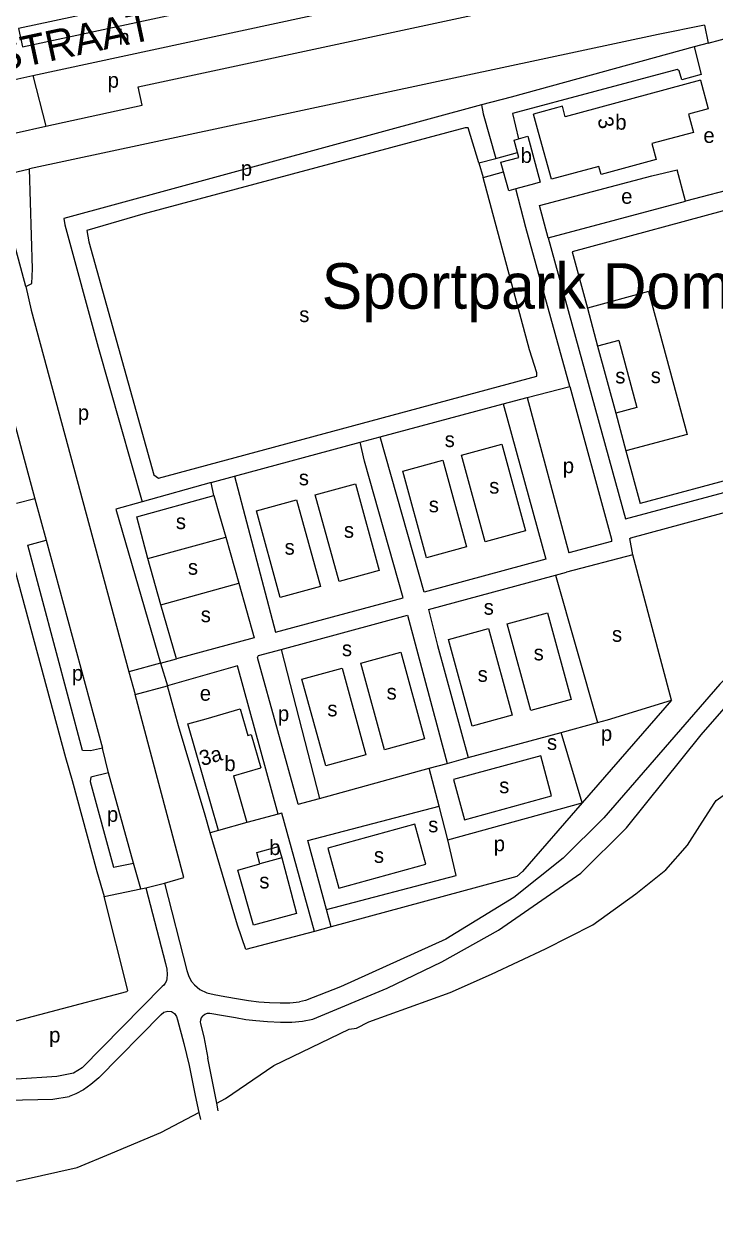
# Model space of a CAD drawing. Extents: x 159045 to 160918, y 380454 to 382516.
# Drawn here: x 159309.1 to 159491.2, y 380457.8 to 380775.4 of the extents above; entities that cross this region are included whole.
import ezdxf

# ---------------------------------------------------------------- set-up
doc = ezdxf.new("R2010")
doc.units = 0
for name, color, linetype in [('BLT_Basislijn', 7, 'Continuous'), ('BLT_Bebouwing', 7, 'Continuous'), ('BLT_Centroide', 7, 'Continuous'), ('BLT_Huisnummer', 7, 'Continuous'), ('BLT_Sport_parknaam', 7, 'Continuous'), ('BLT_Straatnaam_hoofdweg', 7, 'Continuous')]:
    doc.layers.add(name, color=color, linetype=linetype)

msp = doc.modelspace()

# ---------------------------------------------------------------- linework, layer by layer
at = {"layer": 'BLT_Basislijn'}
for p, q in [((159308.66, 380769.44), (159488.26, 380808.02)), ((159311.37, 380761.83), (159484.48, 380799.15)), ((159488.39, 380775.13), (159489.42, 380770.35)), ((159489.42, 380770.35), (159495.85, 380772.08)), ((159489.42, 380770.35), (159485.74, 380769.36)), ((159303.5, 380760.13), (159311.37, 380761.83)), ((159311.37, 380761.83), (159314.84, 380748.45)), ((159306.98, 380746.73), (159314.84, 380748.45)), ((159428.97, 380738.85), (159433.4, 380739.95)), ((159433.4, 380739.95), (159439.12, 380741.57)), ((159428.97, 380738.85), (159430.1, 380734.95)), ((159430.1, 380734.95), (159435.45, 380736.45)), ((159483.43, 380728.68), (159481.24, 380737)), ((159519.94, 380738.32), (159483.43, 380728.68)), ((159447.21, 380719.04), (159444.97, 380727.54)), ((159501.97, 380728.46), (159453.57, 380715.41)), ((159453.57, 380715.41), (159457.58, 380700.53)), ((159473.68, 380704.87), (159457.58, 380700.53)), ((159473.68, 380704.87), (159483.82, 380667.22)), ((159457.58, 380700.53), (159460.27, 380690.54)), ((159465.84, 380692.04), (159460.27, 380690.54)), ((159465.84, 380692.04), (159470.62, 380674.31)), ((159460.27, 380690.54), (159465.05, 380672.81)), ((159302.11, 380686.53), (159311.93, 380650.3)), ((159441.68, 380676.99), (159452.9, 380679.9)), ((159435.39, 380675.31), (159441.68, 380676.99)), ((159441.68, 380676.99), (159452.68, 380635.99)), ((159402.95, 380666.6), (159435.39, 380675.31)), ((159435.39, 380675.31), (159446.61, 380634.35)), ((159470.62, 380674.31), (159465.05, 380672.81)), ((159465.05, 380672.81), (159467.73, 380662.88)), ((159397.67, 380665.17), (159402.95, 380666.6)), ((159414.55, 380625.69), (159402.95, 380666.6)), ((159483.82, 380667.22), (159467.73, 380662.88)), ((159364.55, 380656.21), (159397.67, 380665.17)), ((159467.73, 380662.88), (159471.46, 380649.06)), ((159519.86, 380662.11), (159471.46, 380649.06)), ((159358.44, 380654.56), (159340.2, 380649.46)), ((159358.44, 380654.56), (159364.55, 380656.21)), ((159359.14, 380651.14), (159358.44, 380654.56)), ((159364.55, 380656.21), (159375.39, 380615.15)), ((159311.93, 380650.3), (159307.09, 380649.01)), ((159311.93, 380650.3), (159314.89, 380639.34)), ((159338.85, 380645.53), (159359.14, 380651.14)), ((159340.2, 380649.46), (159333.26, 380647.55)), ((159333.26, 380647.55), (159345.08, 380606.94)), ((159310.07, 380638.03), (159314.89, 380639.34)), ((159314.89, 380639.34), (159329.74, 380584.53)), ((159341.72, 380634.52), (159362.24, 380640.18)), ((159362.24, 380640.18), (159365.66, 380628)), ((159345.14, 380622.32), (159341.72, 380634.52)), ((159446.61, 380634.35), (159414.55, 380625.69)), ((159469.57, 380635.5), (159452.1, 380630.9)), ((159479.77, 380597.2), (159469.57, 380635.5)), ((159449.19, 380630.12), (159452.1, 380630.9)), ((159345.14, 380622.32), (159365.66, 380628)), ((159365.66, 380628), (159369.71, 380613.62)), ((159415.73, 380621.14), (159449.19, 380630.12)), ((159449.19, 380630.12), (159460.2, 380591.3)), ((159349.23, 380608.08), (159345.14, 380622.32)), ((159375.39, 380615.15), (159408.97, 380624.15)), ((159376.9, 380610.59), (159410.19, 380619.6)), ((159410.19, 380619.6), (159420.64, 380580.54)), ((159369.71, 380613.62), (159349.23, 380608.08)), ((159376.9, 380610.59), (159386.93, 380571.3)), ((159345.08, 380606.94), (159336.72, 380604.7)), ((159345.08, 380606.94), (159349.23, 380608.08)), ((159345.08, 380606.94), (159346.87, 380600.96)), ((159336.72, 380604.7), (159338.35, 380598.7)), ((159338.35, 380598.7), (159346.87, 380600.96)), ((159479.77, 380597.2), (159456.21, 380570.15)), ((159462.86, 380592.02), (159479.77, 380597.2)), ((159450.64, 380588.71), (159460.2, 380591.3)), ((159460.2, 380591.3), (159462.86, 380592.02)), ((159426.12, 380582.05), (159450.64, 380588.71)), ((159456.21, 380570.15), (159450.64, 380588.71)), ((159331.39, 380578.09), (159329.74, 380584.53)), ((159320.05, 380582.1), (159321.75, 380575.99)), ((159415.9, 380579.24), (159420.64, 380580.54)), ((159420.64, 380580.54), (159426.12, 380582.05)), ((159337.98, 380554.22), (159331.39, 380578.09)), ((159386.93, 380571.3), (159415.9, 380579.24)), ((159418.5, 380569.25), (159415.9, 380579.24)), ((159321.75, 380575.99), (159328.31, 380552.08)), ((159381.34, 380569.77), (159386.93, 380571.3)), ((159383.85, 380560.23), (159418.5, 380569.25)), ((159420.8, 380560.41), (159418.5, 380569.25)), ((159420.8, 380560.41), (159456.21, 380570.15)), ((159376.09, 380567.19), (159367.83, 380565)), ((159360.3, 380562.85), (159358.18, 380562.22)), ((159328.31, 380552.08), (159330.17, 380545.44)), ((159332.64, 380553.18), (159337.98, 380554.22)), ((159339.85, 380547.46), (159337.98, 380554.22)), ((159330.17, 380545.44), (159339.85, 380547.46)), ((159390.03, 380537.47), (159388.8, 380541.99)), ((159390.03, 380537.47), (159385.65, 380536.27))]:
    msp.add_line(p, q, dxfattribs=at)
for points in [[(159488.26, 380808.02), (159487.12, 380812.35), (159485.43, 380812.2), (159307.65, 380774.24), (159308.66, 380769.44)], [(159314.84, 380748.45), (159340.24, 380754.01), (159339.17, 380758.82), (159485.85, 380790.42)], [(159488.39, 380775.13), (159476.22, 380772.67), (159310.52, 380737.22)], [(159485.74, 380769.36), (159437.44, 380756.17), (159429.68, 380754.13)], [(159485.74, 380769.36), (159487.59, 380762.09), (159482.42, 380760.67)], [(159482.42, 380760.67), (159481.73, 380763.11), (159481.25, 380763.46), (159437.79, 380751.8), (159439.43, 380745.16)], [(159429.68, 380754.13), (159319.62, 380724.17), (159319.87, 380722.44), (159328.6, 380690.28), (159340.2, 380649.46)], [(159429.68, 380754.13), (159430.07, 380751.78), (159433.4, 380739.95)], [(159428.97, 380738.85), (159426.1, 380748.03), (159425.39, 380748.03), (159340.38, 380725.29), (159325.6, 380721.01), (159326.18, 380717.98), (159343.29, 380656.62), (159344.52, 380655.7), (159444.25, 380682.58), (159444.22, 380683.5), (159442.32, 380689.54), (159430.1, 380734.95)], [(159309.56, 380706.2), (159302.43, 380732.41), (159302.43, 380733.88), (159304.21, 380735.75), (159310.52, 380737.22)], [(159309.56, 380706.2), (159311.11, 380707.03), (159311.28, 380710.9), (159310.52, 380737.22)], [(159444.97, 380727.54), (159474.57, 380735.42), (159481.24, 380737)], [(159452.9, 380679.9), (159441.33, 380721.78), (159438.74, 380731.94)], [(159447.21, 380719.04), (159483.43, 380728.68)], [(159447.21, 380719.04), (159467.57, 380645.01), (159580.48, 380675.19), (159582.36, 380675.73), (159583.72, 380671.06)], [(159309.56, 380706.2), (159310.96, 380699.96), (159336.72, 380604.7)], [(159385.17, 380513.12), (159404.8, 380521.33), (159419.21, 380528.24), (159434.17, 380536.54), (159455.8, 380551.62), (159467.89, 380563.55), (159487.58, 380588.08), (159497.92, 380599.91), (159509.34, 380610.6), (159522.99, 380621.23), (159581.68, 380659.56), (159592.5, 380664.97), (159601.15, 380668.08), (159612.77, 380670.3), (159627.27, 380670.46), (159681.01, 380660.92), (159695.45, 380660.45), (159706.33, 380661.47), (159720.65, 380664.97), (159733.53, 380670.92), (159776.16, 380701.14)], [(159741.35, 380681.79), (159733.05, 380676.33), (159720.07, 380670.28), (159711.17, 380667.76), (159700.51, 380666.08), (159687.31, 380665.77), (159679.35, 380666.33), (159636.4, 380674.36), (159624, 380675.71), (159613.34, 380675.39), (159606.04, 380674.34), (159598.36, 380672.31), (159593.08, 380670.48), (159582.48, 380666.4), (159522.74, 380627.59), (159506.83, 380615.37), (159492.51, 380601.44), (159461.91, 380566.19), (159451.19, 380555.53), (159438.21, 380545.19), (159420.23, 380534.22), (159392.49, 380521.65), (159383.28, 380518.01), (159381.69, 380517.67)], [(159452.9, 380679.9), (159463.96, 380639.63), (159463.89, 380639), (159452.68, 380635.99)], [(159469.57, 380635.5), (159468.75, 380639.84), (159469, 380640), (159583.72, 380671.06)], [(159408.97, 380624.15), (159398.8, 380660.16), (159397.67, 380665.17)], [(159434.97, 380664.65), (159441.23, 380641.8), (159430.65, 380638.9), (159424.39, 380661.75), (159434.97, 380664.65)], [(159419.49, 380660.43), (159425.74, 380637.58), (159415.16, 380634.68), (159408.91, 380657.53), (159419.49, 380660.43)], [(159396.44, 380654.19), (159402.7, 380631.34), (159392.12, 380628.44), (159385.86, 380651.3), (159396.44, 380654.19)], [(159359.14, 380651.14), (159360.63, 380645.9), (159362.24, 380640.18)], [(159380.93, 380649.99), (159387.18, 380627.14), (159376.6, 380624.25), (159370.35, 380647.1), (159380.93, 380649.99)], [(159341.72, 380634.52), (159338.85, 380645.53)], [(159329.74, 380584.53), (159326.61, 380583.86), (159324.51, 380583.93), (159310.07, 380638.03)], [(159305.29, 380636.73), (159320.05, 380582.1)], [(159415.73, 380621.14), (159418.02, 380611.61), (159426.12, 380582.05)], [(159447.02, 380620.23), (159453.27, 380597.38), (159442.7, 380594.49), (159436.44, 380617.34), (159447.02, 380620.23)], [(159431.51, 380616.1), (159437.76, 380593.25), (159427.18, 380590.35), (159420.93, 380613.21), (159431.51, 380616.1)], [(159381.34, 380569.77), (159370.64, 380608.49), (159370.89, 380608.97), (159376.9, 380610.59)], [(159408.4, 380609.87), (159414.65, 380587.02), (159404.08, 380584.12), (159397.82, 380606.97), (159408.4, 380609.87)], [(159376.09, 380567.19), (159365.36, 380606.24), (159346.87, 380600.96)], [(159392.91, 380605.67), (159399.17, 380582.82), (159388.59, 380579.92), (159382.33, 380602.77), (159392.91, 380605.67)], [(159358.18, 380562.22), (159356.8, 380566.9), (159349.82, 380590.44), (159346.87, 380600.96)], [(159346.07, 380548.93), (159351.24, 380550.43), (159338.35, 380598.7)], [(159359.86, 380490.95), (159362.19, 380492.17), (159374.93, 380500.92), (159394.79, 380510.46), (159396.69, 380510.75), (159399.93, 380512.41), (159421.38, 380520.17), (159432.27, 380524.97), (159446.48, 380531.69), (159459.02, 380538), (159470.36, 380546.13), (159478.25, 380552.45), (159483.99, 380558.94), (159487.17, 380564.07), (159490.95, 380569.98), (159491.54, 380570.77), (159500, 380576.79), (159506.35, 380582.59)], [(159445.26, 380582.51), (159422.27, 380576.25), (159425.14, 380565.7), (159448.13, 380571.95), (159445.26, 380582.51)], [(159331.39, 380578.09), (159326.73, 380576.93), (159326.51, 380575.77), (159332.64, 380553.18)], [(159385.65, 380536.27), (159376.99, 380567.44), (159376.09, 380567.19)], [(159456.21, 380570.15), (159440.43, 380552.03), (159438.94, 380550.72), (159390.03, 380537.47)], [(159412.1, 380564.55), (159389.12, 380558.21), (159392.03, 380547.66), (159415.01, 380554), (159412.1, 380564.55)], [(159385.65, 380536.27), (159367.52, 380531.45), (159365.33, 380537.94), (159358.18, 380562.22)], [(159388.8, 380541.99), (159383.85, 380560.23)], [(159388.8, 380541.99), (159422.99, 380551.01), (159420.8, 380560.41)], [(159377.01, 380555.68), (159379.37, 380546.69), (159380.88, 380540.96), (159369.55, 380537.94), (159365.44, 380552.36), (159371.23, 380554.09)], [(159341.21, 380547.78), (159346.07, 380548.93)], [(159346.07, 380548.93), (159352.02, 380525.92), (159352.52, 380524.4), (159353.25, 380523.09), (159353.99, 380522.16)], [(159276.24, 380504.62), (159336.16, 380520.41), (159336.47, 380520.7), (159330.17, 380545.44)], [(159341.21, 380547.78), (159346.35, 380527.81), (159346.72, 380526.28), (159346.82, 380524.9), (159346.76, 380523.82), (159346.6, 380523.23), (159346.28, 380522.57), (159345.93, 380522.11), (159345.49, 380521.71), (159324.38, 380500.3), (159322.17, 380498.86)], [(159339.85, 380547.46), (159341.21, 380547.78)], [(159353.99, 380522.16), (159355.38, 380520.96), (159357.3, 380520.04), (159359.19, 380519.63), (159362.05, 380519.09), (159365.63, 380518.46), (159368.25, 380518.03), (159370.95, 380517.72), (159373.76, 380517.5), (159376.56, 380517.4), (159379.17, 380517.43), (159381.69, 380517.67)], [(159345.23, 380514.33), (159328.8, 380497.66), (159326.68, 380495.86), (159324.73, 380494.53), (159322.78, 380493.43), (159321.01, 380492.73)], [(159345.23, 380514.33), (159345.9, 380514.96), (159346.95, 380515.27), (159347.92, 380515.13), (159348.72, 380514.62), (159349.23, 380513.82), (159349.53, 380512.97), (159351.18, 380506.73)], [(159356, 380513.82), (159355.78, 380513.46), (159355.6, 380512.9), (159355.54, 380512.38), (159355.63, 380511.85), (159356.49, 380508.43), (159357.57, 380502.83)], [(159356, 380513.82), (159356.26, 380514.1), (159356.73, 380514.45), (159357.46, 380514.71), (159358.03, 380514.73), (159358.55, 380514.63), (159361.17, 380514.17), (159364.79, 380513.53), (159367.56, 380513.07), (159370.14, 380512.78), (159373.24, 380512.49), (159376.66, 380512.35), (159379.66, 380512.35), (159382.52, 380512.63), (159385.17, 380513.12)], [(159322.17, 380498.86), (159317.7, 380498.03), (159307.14, 380497.31), (159302.7, 380497.52), (159294.25, 380498.59), (159283.6, 380501.29), (159276.24, 380504.62)], [(159351.18, 380506.73), (159352.63, 380500.88)], [(159252.25, 380501.36), (159257.92, 380502.94), (159263.93, 380503.28), (159267.05, 380502.5), (159271.79, 380499.81), (159278.6, 380496.9), (159291.39, 380493.42), (159304.75, 380491.75), (159316.68, 380492.07), (159321.01, 380492.73)], [(159352.63, 380500.88), (159354.17, 380493.01), (159355.18, 380488.5)], [(159359.86, 380490.95), (159357.57, 380502.83)], [(159353.67, 380487.71), (159355.18, 380488.5)], [(159355.18, 380488.5), (159355.57, 380486.71)], [(159360.24, 380489), (159359.86, 380490.95)], [(159246.95, 380457.84), (159250.63, 380461.03), (159256.96, 380460.78), (159262.66, 380461.86), (159268.23, 380462.5), (159272.43, 380463.65), (159294.29, 380467.8), (159308.64, 380470.76), (159323.06, 380474.03), (159331.99, 380477.68), (159345.15, 380483.25), (159353.67, 380487.71)]]:
    msp.add_lwpolyline(points, dxfattribs=at)
at = {"layer": 'BLT_Bebouwing'}
for p, q in [((159441.85, 380745.83), (159445.16, 380733.69)), ((159364.28, 380577.28), (159371.49, 380579.36)), ((159377.01, 380555.68), (159371.23, 380554.09))]:
    msp.add_line(p, q, dxfattribs=at)
for points in [[(159487.36, 380760.65), (159451.7, 380750.99), (159450.96, 380753.74), (159443.36, 380751.68)], [(159487.36, 380760.65), (159489.4, 380753.06), (159484.23, 380751.68), (159485.52, 380746.85), (159474.51, 380743.89), (159475.65, 380739.68), (159461.18, 380735.76), (159460.61, 380737.88), (159448.06, 380734.48), (159444.68, 380746.86), (159443.36, 380751.68)], [(159439.43, 380745.16), (159441.85, 380745.83)], [(159439.12, 380741.57), (159438.23, 380744.84), (159439.43, 380745.16)], [(159435.45, 380736.45), (159434.77, 380738.97), (159439.48, 380740.26), (159439.12, 380741.57)], [(159438.74, 380731.94), (159436.83, 380731.42), (159435.45, 380736.45)], [(159443.6, 380733.26), (159438.74, 380731.94)], [(159445.16, 380733.69), (159443.6, 380733.26)], [(159360.3, 380562.85), (159352.29, 380590.94), (159357.09, 380592.32), (159366.08, 380594.88), (159368.08, 380587.87), (159368.96, 380588.12), (159371.49, 380579.36)], [(159364.28, 380577.28), (159367.83, 380565)], [(159367.83, 380565), (159360.3, 380562.85)], [(159371.23, 380554.09), (159370.41, 380557.04), (159376.19, 380558.63), (159377.01, 380555.68)]]:
    msp.add_lwpolyline(points, dxfattribs=at)

# ---------------------------------------------------------------- texts
at = {"layer": 'BLT_Centroide'}
for s, p in [('h', (159333.97, 380769.98)), ('p', (159331.13, 380758.62)), ('b', (159464.91, 380747.56)), ('e', (159488.13, 380744.08)), ('b', (159439.97, 380738.8)), ('p', (159366.22, 380735.38)), ('e', (159466.47, 380728.03)), ('s', (159381.62, 380696.86)), ('s', (159464.91, 380680.68)), ('s', (159474.25, 380680.76)), ('p', (159323.27, 380671.01)), ('s', (159419.95, 380663.91)), ('p', (159451.08, 380657.03)), ('s', (159381.51, 380653.83)), ('s', (159431.68, 380651.64)), ('s', (159415.76, 380646.72)), ('s', (159349.1, 380642.29)), ('s', (159393.39, 380640)), ('s', (159377.76, 380635.55)), ('s', (159352.28, 380630.26)), ('s', (159430.24, 380619.72)), ('s', (159355.66, 380617.76)), ('s', (159464.04, 380612.59)), ('s', (159392.87, 380608.8)), ('s', (159443.4, 380607.69)), ('p', (159321.69, 380602.34)), ('s', (159428.64, 380602.04)), ('e', (159355.41, 380597.05)), ('s', (159404.64, 380597.37)), ('s', (159389.03, 380592.94)), ('p', (159376, 380591.69)), ('s', (159446.91, 380584.1)), ('p', (159461.13, 380586.44)), ('b', (159361.89, 380578.5)), ('s', (159434.31, 380572.68)), ('p', (159330.94, 380565.13)), ('s', (159415.6, 380562.37)), ('b', (159373.7, 380556.38)), ('p', (159432.88, 380557.38)), ('s', (159401.3, 380554.33)), ('s', (159371.1, 380547.58)), ('p', (159315.7, 380506.97))]:
    msp.add_text(s, height=4, dxfattribs=at).set_placement(p)
at = {"layer": 'BLT_Huisnummer'}
for s, rotation, p in [('3', 285.2579, (159460.15, 380750.34)), ('3a', 15.9283, (159355.95, 380579.81))]:
    msp.add_text(s, height=4, rotation=rotation, dxfattribs=at).set_placement(p)
at = {"layer": 'BLT_Sport_parknaam'}
msp.add_text('Sportpark Dommeldal Zuid', height=12, dxfattribs=at).set_placement((159387.53, 380700.38))
at = {"layer": 'BLT_Straatnaam_hoofdweg'}
msp.add_text('LOCATELLISTRAAT', height=8, rotation=12.0735, dxfattribs=at).set_placement((159245.82, 380750.55))

doc.saveas('drawing.dxf')
